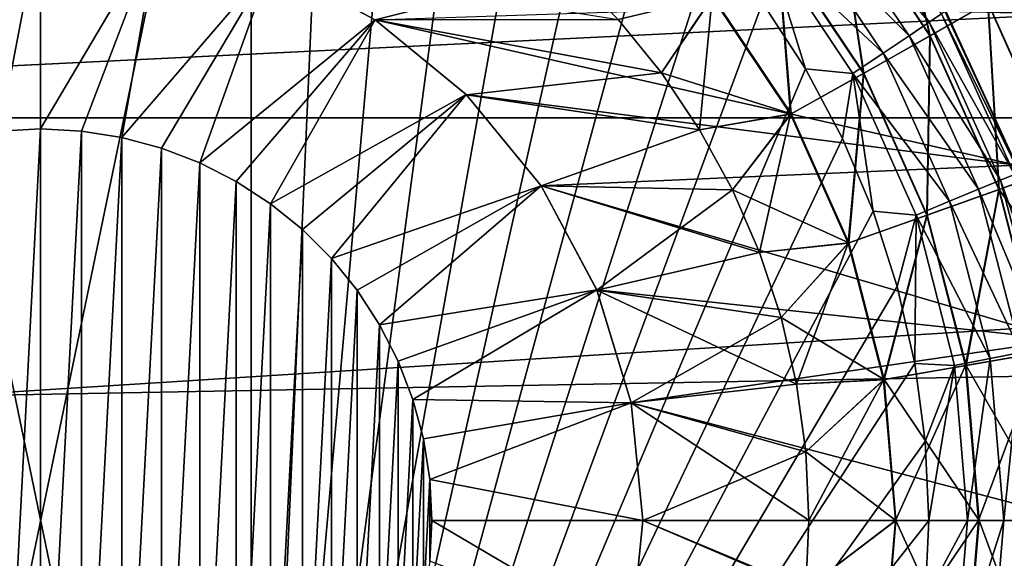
# Model space of a CAD drawing. Header units: millimetres. Extents: x -100 to 100, y -64 to 136.
# Tile 339 of 530: x 22.43 to 25.7, y 24.87 to 26.66. Entities that reach past the tile are written whole.
import ezdxf

# ---------------------------------------------------------------- set-up
doc = ezdxf.new("R2010")
doc.units = ezdxf.units.MM
doc.header["$LTSCALE"] = 159.143519
for name, color, linetype in [('120', 7, 'CONTINUOUS'), ('130', 7, 'CONTINUOUS'), ('218', 7, 'CONTINUOUS'), ('220', 7, 'CONTINUOUS'), ('325', 7, 'CONTINUOUS'), ('326', 7, 'CONTINUOUS'), ('327', 7, 'CONTINUOUS'), ('328', 7, 'CONTINUOUS'), ('329', 7, 'CONTINUOUS'), ('330', 7, 'CONTINUOUS'), ('331', 7, 'CONTINUOUS'), ('333', 7, 'CONTINUOUS'), ('334', 7, 'CONTINUOUS'), ('335', 7, 'CONTINUOUS'), ('397', 7, 'CONTINUOUS'), ('407', 7, 'CONTINUOUS'), ('412', 7, 'CONTINUOUS'), ('420', 7, 'CONTINUOUS'), ('421', 7, 'CONTINUOUS'), ('422', 7, 'CONTINUOUS'), ('425', 7, 'CONTINUOUS'), ('427', 7, 'CONTINUOUS'), ('437', 7, 'CONTINUOUS')]:
    doc.layers.add(name, color=color, linetype=linetype)

msp = doc.modelspace()

# ---------------------------------------------------------------- linework, layer by layer
at = {"layer": '120', "color": 7, "linetype": 'CONTINUOUS', "true_color": 0x8c979c}
for points in [[(23.6114, 26.6627, 2.6009), (24.2596, 26.8262, 2.5782), (23.2656, 26.8477, 2.6129), (23.6114, 26.6627, 2.6009)], [(24.4187, 26.6633, 2.5727), (24.2596, 26.8262, 2.5782), (23.6114, 26.6627, 2.6009), (24.4187, 26.6633, 2.5727)], [(24.5624, 26.4864, 2.5677), (24.4187, 26.6633, 2.5727), (23.6114, 26.6627, 2.6009), (24.5624, 26.4864, 2.5677)], [(23.9145, 26.4139, 2.5903), (24.5624, 26.4864, 2.5677), (23.6114, 26.6627, 2.6009), (23.9145, 26.4139, 2.5903)], [(24.6893, 26.2975, 2.5632), (24.5624, 26.4864, 2.5677), (23.9145, 26.4139, 2.5903), (24.6893, 26.2975, 2.5632)], [(24.1631, 26.1108, 2.5816), (24.6893, 26.2975, 2.5632), (23.9145, 26.4139, 2.5903), (24.1631, 26.1108, 2.5816)], [(24.7983, 26.0981, 2.5594), (24.6893, 26.2975, 2.5632), (24.1631, 26.1108, 2.5816), (24.7983, 26.0981, 2.5594)], [(24.3479, 25.7651, 2.5752), (24.7983, 26.0981, 2.5594), (24.1631, 26.1108, 2.5816), (24.3479, 25.7651, 2.5752)], [(24.8886, 25.8899, 2.5563), (24.7983, 26.0981, 2.5594), (24.3479, 25.7651, 2.5752), (24.8886, 25.8899, 2.5563)], [(24.9597, 25.6742, 2.5538), (24.8886, 25.8899, 2.5563), (24.3479, 25.7651, 2.5752), (24.9597, 25.6742, 2.5538)], [(24.4616, 25.39, 2.5712), (24.9597, 25.6742, 2.5538), (24.3479, 25.7651, 2.5752), (24.4616, 25.39, 2.5712)], [(25.011, 25.4527, 2.552), (24.9597, 25.6742, 2.5538), (24.4616, 25.39, 2.5712), (25.011, 25.4527, 2.552)], [(25.0419, 25.2274, 2.5509), (25.011, 25.4527, 2.552), (24.4616, 25.39, 2.5712), (25.0419, 25.2274, 2.5509)], [(24.5, 25, 2.5698), (25.0419, 25.2274, 2.5509), (24.4616, 25.39, 2.5712), (24.5, 25, 2.5698)], [(25.0523, 25, 2.5506), (25.0419, 25.2274, 2.5509), (24.5, 25, 2.5698), (25.0523, 25, 2.5506)], [(24.4616, 24.61, 2.5712), (25.0419, 24.7727, 2.5509), (24.5, 25, 2.5698), (24.4616, 24.61, 2.5712)], [(25.0419, 24.7727, 2.5509), (25.0523, 25, 2.5506), (24.5, 25, 2.5698), (25.0419, 24.7727, 2.5509)]]:
    msp.add_3dface(points, dxfattribs=at)
at = {"layer": '130', "color": 7, "linetype": 'CONTINUOUS', "true_color": 0x8c979c}
for points in [[(23.2656, 26.8477, -2.6129), (24.4186, 26.6634, -2.5727), (23.6114, 26.6627, -2.6009), (23.2656, 26.8477, -2.6129)], [(24.4186, 26.6634, -2.5727), (24.5624, 26.4865, -2.5677), (23.6114, 26.6627, -2.6009), (24.4186, 26.6634, -2.5727)], [(23.6114, 26.6627, -2.6009), (24.5624, 26.4865, -2.5677), (23.9145, 26.4139, -2.5903), (23.6114, 26.6627, -2.6009)], [(24.5624, 26.4865, -2.5677), (24.6893, 26.2976, -2.5632), (23.9145, 26.4139, -2.5903), (24.5624, 26.4865, -2.5677)], [(23.9145, 26.4139, -2.5903), (24.6893, 26.2976, -2.5632), (24.1631, 26.1108, -2.5816), (23.9145, 26.4139, -2.5903)], [(24.6893, 26.2976, -2.5632), (24.7982, 26.0982, -2.5594), (24.1631, 26.1108, -2.5816), (24.6893, 26.2976, -2.5632)], [(24.7982, 26.0982, -2.5594), (24.8886, 25.8899, -2.5563), (24.1631, 26.1108, -2.5816), (24.7982, 26.0982, -2.5594)], [(24.1631, 26.1108, -2.5816), (24.8886, 25.8899, -2.5563), (24.3479, 25.7651, -2.5752), (24.1631, 26.1108, -2.5816)], [(24.8886, 25.8899, -2.5563), (24.9597, 25.6743, -2.5538), (24.3479, 25.7651, -2.5752), (24.8886, 25.8899, -2.5563)], [(24.9597, 25.6743, -2.5538), (25.0109, 25.4528, -2.552), (24.3479, 25.7651, -2.5752), (24.9597, 25.6743, -2.5538)], [(24.3479, 25.7651, -2.5752), (25.0109, 25.4528, -2.552), (24.4616, 25.39, -2.5712), (24.3479, 25.7651, -2.5752)], [(25.0109, 25.4528, -2.552), (25.0419, 25.2274, -2.5509), (24.4616, 25.39, -2.5712), (25.0109, 25.4528, -2.552)], [(25.0419, 25.2274, -2.5509), (25.0523, 25.0001, -2.5506), (24.4616, 25.39, -2.5712), (25.0419, 25.2274, -2.5509)], [(24.4616, 25.39, -2.5712), (25.0523, 25.0001, -2.5506), (24.5, 25, -2.5698), (24.4616, 25.39, -2.5712)], [(24.5, 25, -2.5698), (25.0419, 24.7727, -2.5509), (24.4616, 24.61, -2.5712), (24.5, 25, -2.5698)], [(25.0523, 25.0001, -2.5506), (25.0419, 24.7727, -2.5509), (24.5, 25, -2.5698), (25.0523, 25.0001, -2.5506)]]:
    msp.add_3dface(points, dxfattribs=at)
at = {"layer": '218', "color": 7, "linetype": 'CONTINUOUS', "true_color": 0x8c979c}
for points in [[(25.4542, 26.6092, 2.2884), (25.3144, 27.2155, 2.1095), (25.1436, 27.0741, 2.2993), (25.4542, 26.6092, 2.2884)], [(25.6462, 26.7189, 2.0979), (25.3144, 27.2155, 2.1095), (25.4542, 26.6092, 2.2884), (25.6462, 26.7189, 2.0979)], [(25.2332, 26.4843, 2.4325), (25.1436, 27.0741, 2.2993), (24.9467, 26.9131, 2.4425), (25.2332, 26.4843, 2.4325)], [(25.4542, 26.6092, 2.2884), (25.1436, 27.0741, 2.2993), (25.2332, 26.4843, 2.4325), (25.4542, 26.6092, 2.2884)], [(24.9915, 26.349, 2.5247), (24.9467, 26.9131, 2.4425), (24.7311, 26.7388, 2.5338), (24.9915, 26.349, 2.5247)], [(25.2332, 26.4843, 2.4325), (24.9467, 26.9131, 2.4425), (24.9915, 26.349, 2.5247), (25.2332, 26.4843, 2.4325)], [(25.8901, 26.1737, 2.0894), (25.8019, 26.8094, 1.8683), (25.6462, 26.7189, 2.0979), (25.8901, 26.1737, 2.0894)], [(24.4187, 26.6633, 2.5727), (24.5624, 26.4864, 2.5677), (24.7311, 26.7388, 2.5338), (24.4187, 26.6633, 2.5727)], [(24.5624, 26.4864, 2.5677), (24.6893, 26.2975, 2.5632), (24.7311, 26.7388, 2.5338), (24.5624, 26.4864, 2.5677)], [(24.6893, 26.2975, 2.5632), (24.9915, 26.349, 2.5247), (24.7311, 26.7388, 2.5338), (24.6893, 26.2975, 2.5632)], [(25.6825, 26.0987, 2.2805), (25.6462, 26.7189, 2.0979), (25.4542, 26.6092, 2.2884), (25.6825, 26.0987, 2.2805)], [(25.8901, 26.1737, 2.0894), (25.6462, 26.7189, 2.0979), (25.6825, 26.0987, 2.2805), (25.8901, 26.1737, 2.0894)], [(25.4438, 26.0135, 2.4251), (25.4542, 26.6092, 2.2884), (25.2332, 26.4843, 2.4325), (25.4438, 26.0135, 2.4251)], [(25.6825, 26.0987, 2.2805), (25.4542, 26.6092, 2.2884), (25.4438, 26.0135, 2.4251), (25.6825, 26.0987, 2.2805)], [(25.183, 25.9211, 2.518), (25.2332, 26.4843, 2.4325), (24.9915, 26.349, 2.5247), (25.183, 25.9211, 2.518)], [(25.4438, 26.0135, 2.4251), (25.2332, 26.4843, 2.4325), (25.183, 25.9211, 2.518), (25.4438, 26.0135, 2.4251)], [(24.6893, 26.2975, 2.5632), (24.7983, 26.0981, 2.5594), (24.9915, 26.349, 2.5247), (24.6893, 26.2975, 2.5632)], [(24.7983, 26.0981, 2.5594), (24.8886, 25.8899, 2.5563), (24.9915, 26.349, 2.5247), (24.7983, 26.0981, 2.5594)], [(24.8886, 25.8899, 2.5563), (25.183, 25.9211, 2.518), (24.9915, 26.349, 2.5247), (24.8886, 25.8899, 2.5563)], [(25.8222, 25.5573, 2.2756), (25.8901, 26.1737, 2.0894), (25.6825, 26.0987, 2.2805), (25.8222, 25.5573, 2.2756)], [(25.5726, 25.514, 2.4206), (25.6825, 26.0987, 2.2805), (25.4438, 26.0135, 2.4251), (25.5726, 25.514, 2.4206)], [(25.8222, 25.5573, 2.2756), (25.6825, 26.0987, 2.2805), (25.5726, 25.514, 2.4206), (25.8222, 25.5573, 2.2756)], [(25.3001, 25.4672, 2.5139), (25.4438, 26.0135, 2.4251), (25.183, 25.9211, 2.518), (25.3001, 25.4672, 2.5139)], [(25.5726, 25.514, 2.4206), (25.4438, 26.0135, 2.4251), (25.3001, 25.4672, 2.5139), (25.5726, 25.514, 2.4206)], [(24.8886, 25.8899, 2.5563), (24.9597, 25.6742, 2.5538), (25.183, 25.9211, 2.518), (24.8886, 25.8899, 2.5563)], [(24.9597, 25.6742, 2.5538), (25.011, 25.4527, 2.552), (25.183, 25.9211, 2.518), (24.9597, 25.6742, 2.5538)], [(25.011, 25.4527, 2.552), (25.3001, 25.4672, 2.5139), (25.183, 25.9211, 2.518), (25.011, 25.4527, 2.552)], [(25.616, 25, 2.4191), (25.8222, 25.5573, 2.2756), (25.5726, 25.514, 2.4206), (25.616, 25, 2.4191)], [(25.8692, 25, 2.2739), (25.8222, 25.5573, 2.2756), (25.616, 25, 2.4191), (25.8692, 25, 2.2739)], [(25.3395, 25, 2.5125), (25.5726, 25.514, 2.4206), (25.3001, 25.4672, 2.5139), (25.3395, 25, 2.5125)], [(25.616, 25, 2.4191), (25.5726, 25.514, 2.4206), (25.3395, 25, 2.5125), (25.616, 25, 2.4191)], [(25.011, 25.4527, 2.552), (25.0419, 25.2274, 2.5509), (25.3001, 25.4672, 2.5139), (25.011, 25.4527, 2.552)], [(25.0419, 25.2274, 2.5509), (25.0523, 25, 2.5506), (25.3001, 25.4672, 2.5139), (25.0419, 25.2274, 2.5509)], [(25.0523, 25, 2.5506), (25.3395, 25, 2.5125), (25.3001, 25.4672, 2.5139), (25.0523, 25, 2.5506)], [(25.0523, 25, 2.5506), (25.0419, 24.7727, 2.5509), (25.3395, 25, 2.5125), (25.0523, 25, 2.5506)], [(25.0419, 24.7727, 2.5509), (25.3001, 24.5328, 2.5139), (25.3395, 25, 2.5125), (25.0419, 24.7727, 2.5509)], [(25.5726, 24.486, 2.4206), (25.616, 25, 2.4191), (25.3001, 24.5328, 2.5139), (25.5726, 24.486, 2.4206)], [(25.3001, 24.5328, 2.5139), (25.616, 25, 2.4191), (25.3395, 25, 2.5125), (25.3001, 24.5328, 2.5139)], [(25.8222, 24.4428, 2.2756), (25.8692, 25, 2.2739), (25.5726, 24.486, 2.4206), (25.8222, 24.4428, 2.2756)], [(25.5726, 24.486, 2.4206), (25.8692, 25, 2.2739), (25.616, 25, 2.4191), (25.5726, 24.486, 2.4206)]]:
    msp.add_3dface(points, dxfattribs=at)
at = {"layer": '220', "color": 7, "linetype": 'CONTINUOUS', "true_color": 0x8c979c}
for points in [[(25.4554, 26.6099, -2.2874), (25.1447, 27.075, -2.2983), (25.3153, 27.2163, -2.1083), (25.4554, 26.6099, -2.2874)], [(25.6472, 26.7195, -2.0967), (25.4554, 26.6099, -2.2874), (25.3153, 27.2163, -2.1083), (25.6472, 26.7195, -2.0967)], [(25.2346, 26.4851, -2.4318), (24.9479, 26.9141, -2.4418), (25.1447, 27.075, -2.2983), (25.2346, 26.4851, -2.4318)], [(25.4554, 26.6099, -2.2874), (25.2346, 26.4851, -2.4318), (25.1447, 27.075, -2.2983), (25.4554, 26.6099, -2.2874)], [(24.993, 26.3498, -2.5243), (24.7325, 26.7398, -2.5334), (24.9479, 26.9141, -2.4418), (24.993, 26.3498, -2.5243)], [(25.2346, 26.4851, -2.4318), (24.993, 26.3498, -2.5243), (24.9479, 26.9141, -2.4418), (25.2346, 26.4851, -2.4318)], [(25.8912, 26.1741, -2.0882), (25.6472, 26.7195, -2.0967), (25.8027, 26.8098, -1.8668), (25.8912, 26.1741, -2.0882)], [(24.5624, 26.4865, -2.5677), (24.4186, 26.6634, -2.5727), (24.7325, 26.7398, -2.5334), (24.5624, 26.4865, -2.5677)], [(24.993, 26.3498, -2.5243), (24.5624, 26.4865, -2.5677), (24.7325, 26.7398, -2.5334), (24.993, 26.3498, -2.5243)], [(25.6839, 26.0992, -2.2795), (25.4554, 26.6099, -2.2874), (25.6472, 26.7195, -2.0967), (25.6839, 26.0992, -2.2795)], [(25.8912, 26.1741, -2.0882), (25.6839, 26.0992, -2.2795), (25.6472, 26.7195, -2.0967), (25.8912, 26.1741, -2.0882)], [(25.4453, 26.014, -2.4244), (25.2346, 26.4851, -2.4318), (25.4554, 26.6099, -2.2874), (25.4453, 26.014, -2.4244)], [(25.6839, 26.0992, -2.2795), (25.4453, 26.014, -2.4244), (25.4554, 26.6099, -2.2874), (25.6839, 26.0992, -2.2795)], [(24.6893, 26.2976, -2.5632), (24.5624, 26.4865, -2.5677), (24.993, 26.3498, -2.5243), (24.6893, 26.2976, -2.5632)], [(25.1846, 25.9217, -2.5176), (24.993, 26.3498, -2.5243), (25.2346, 26.4851, -2.4318), (25.1846, 25.9217, -2.5176)], [(25.4453, 26.014, -2.4244), (25.1846, 25.9217, -2.5176), (25.2346, 26.4851, -2.4318), (25.4453, 26.014, -2.4244)], [(24.7982, 26.0982, -2.5594), (24.6893, 26.2976, -2.5632), (24.993, 26.3498, -2.5243), (24.7982, 26.0982, -2.5594)], [(25.1846, 25.9217, -2.5176), (24.7982, 26.0982, -2.5594), (24.993, 26.3498, -2.5243), (25.1846, 25.9217, -2.5176)], [(26.0405, 25.5955, -2.083), (25.6839, 26.0992, -2.2795), (25.8912, 26.1741, -2.0882), (26.0405, 25.5955, -2.083)], [(25.5742, 25.5143, -2.4199), (25.4453, 26.014, -2.4244), (25.6839, 26.0992, -2.2795), (25.5742, 25.5143, -2.4199)], [(25.8236, 25.5575, -2.2746), (25.5742, 25.5143, -2.4199), (25.6839, 26.0992, -2.2795), (25.8236, 25.5575, -2.2746)], [(25.8236, 25.5575, -2.2746), (25.6839, 26.0992, -2.2795), (26.0405, 25.5955, -2.083), (25.8236, 25.5575, -2.2746)], [(24.8886, 25.8899, -2.5563), (24.7982, 26.0982, -2.5594), (25.1846, 25.9217, -2.5176), (24.8886, 25.8899, -2.5563)], [(25.3017, 25.4674, -2.5135), (25.1846, 25.9217, -2.5176), (25.4453, 26.014, -2.4244), (25.3017, 25.4674, -2.5135)], [(25.5742, 25.5143, -2.4199), (25.3017, 25.4674, -2.5135), (25.4453, 26.014, -2.4244), (25.5742, 25.5143, -2.4199)], [(24.9597, 25.6743, -2.5538), (24.8886, 25.8899, -2.5563), (25.1846, 25.9217, -2.5176), (24.9597, 25.6743, -2.5538)], [(25.3017, 25.4674, -2.5135), (24.9597, 25.6743, -2.5538), (25.1846, 25.9217, -2.5176), (25.3017, 25.4674, -2.5135)], [(25.0109, 25.4528, -2.552), (24.9597, 25.6743, -2.5538), (25.3017, 25.4674, -2.5135), (25.0109, 25.4528, -2.552)], [(25.8706, 25, -2.2729), (25.5742, 25.5143, -2.4199), (25.8236, 25.5575, -2.2746), (25.8706, 25, -2.2729)], [(25.6176, 25, -2.4184), (25.3017, 25.4674, -2.5135), (25.5742, 25.5143, -2.4199), (25.6176, 25, -2.4184)], [(25.6176, 25, -2.4184), (25.5742, 25.5143, -2.4199), (25.8706, 25, -2.2729), (25.6176, 25, -2.4184)], [(25.0419, 25.2274, -2.5509), (25.0109, 25.4528, -2.552), (25.3017, 25.4674, -2.5135), (25.0419, 25.2274, -2.5509)], [(25.3412, 25, -2.5121), (25.0419, 25.2274, -2.5509), (25.3017, 25.4674, -2.5135), (25.3412, 25, -2.5121)], [(25.3412, 25, -2.5121), (25.3017, 25.4674, -2.5135), (25.6176, 25, -2.4184), (25.3412, 25, -2.5121)], [(25.0523, 25.0001, -2.5506), (25.0419, 25.2274, -2.5509), (25.3412, 25, -2.5121), (25.0523, 25.0001, -2.5506)], [(25.0419, 24.7727, -2.5509), (25.0523, 25.0001, -2.5506), (25.3412, 25, -2.5121), (25.0419, 24.7727, -2.5509)], [(25.3017, 24.5325, -2.5135), (25.0419, 24.7727, -2.5509), (25.3412, 25, -2.5121), (25.3017, 24.5325, -2.5135)], [(25.3017, 24.5325, -2.5135), (25.3412, 25, -2.5121), (25.5742, 24.4857, -2.4199), (25.3017, 24.5325, -2.5135)], [(25.5742, 24.4857, -2.4199), (25.3412, 25, -2.5121), (25.6176, 25, -2.4184), (25.5742, 24.4857, -2.4199)], [(25.5742, 24.4857, -2.4199), (25.6176, 25, -2.4184), (25.8236, 24.4425, -2.2746), (25.5742, 24.4857, -2.4199)], [(25.8236, 24.4425, -2.2746), (25.6176, 25, -2.4184), (25.8706, 25, -2.2729), (25.8236, 24.4425, -2.2746)]]:
    msp.add_3dface(points, dxfattribs=at)
at = {"layer": '325', "linetype": 'CONTINUOUS'}
for points in [[(22.5, 23.7, -15), (22.3641, 23.7071, -15), (22.5, 26.3, -15), (22.5, 23.7, -15)], [(22.5, 26.3, -15), (22.3641, 23.7071, -15), (22.3641, 26.2929, -15), (22.5, 26.3, -15)], [(22.6359, 26.2929, -15), (22.5, 23.7, -15), (22.5, 26.3, -15), (22.6359, 26.2929, -15)], [(22.6359, 23.7071, -15), (22.5, 23.7, -15), (22.6359, 26.2929, -15), (22.6359, 23.7071, -15)], [(22.7703, 26.2716, -15), (22.6359, 23.7071, -15), (22.6359, 26.2929, -15), (22.7703, 26.2716, -15)], [(22.7703, 23.7284, -15), (22.6359, 23.7071, -15), (22.7703, 26.2716, -15), (22.7703, 23.7284, -15)], [(22.9017, 26.2363, -15), (22.7703, 23.7284, -15), (22.7703, 26.2716, -15), (22.9017, 26.2363, -15)], [(22.9017, 23.7637, -15), (22.7703, 23.7284, -15), (22.9017, 26.2363, -15), (22.9017, 23.7637, -15)], [(23.0288, 26.1876, -15), (22.9017, 23.7637, -15), (22.9017, 26.2363, -15), (23.0288, 26.1876, -15)], [(23.0288, 23.8124, -15), (22.9017, 23.7637, -15), (23.0288, 26.1876, -15), (23.0288, 23.8124, -15)], [(23.1499, 26.1258, -15), (23.0288, 23.8124, -15), (23.0288, 26.1876, -15), (23.1499, 26.1258, -15)], [(23.1499, 23.8742, -15), (23.0288, 23.8124, -15), (23.1499, 26.1258, -15), (23.1499, 23.8742, -15)], [(23.2641, 26.0517, -15), (23.1499, 23.8742, -15), (23.1499, 26.1258, -15), (23.2641, 26.0517, -15)], [(23.2641, 23.9483, -15), (23.1499, 23.8742, -15), (23.2641, 26.0517, -15), (23.2641, 23.9483, -15)], [(23.3698, 25.9661, -15), (23.2641, 23.9483, -15), (23.2641, 26.0517, -15), (23.3698, 25.9661, -15)], [(23.3698, 24.0339, -15), (23.2641, 23.9483, -15), (23.3698, 25.9661, -15), (23.3698, 24.0339, -15)], [(23.4661, 25.8698, -15), (23.3698, 24.0339, -15), (23.3698, 25.9661, -15), (23.4661, 25.8698, -15)], [(23.4661, 24.1302, -15), (23.3698, 24.0339, -15), (23.4661, 25.8698, -15), (23.4661, 24.1302, -15)], [(23.5517, 25.7641, -15), (23.4661, 24.1302, -15), (23.4661, 25.8698, -15), (23.5517, 25.7641, -15)], [(23.5517, 24.2359, -15), (23.4661, 24.1302, -15), (23.5517, 25.7641, -15), (23.5517, 24.2359, -15)], [(23.6258, 25.6499, -15), (23.5517, 24.2359, -15), (23.5517, 25.7641, -15), (23.6258, 25.6499, -15)], [(23.6258, 24.3501, -15), (23.5517, 24.2359, -15), (23.6258, 25.6499, -15), (23.6258, 24.3501, -15)], [(23.6876, 25.5288, -15), (23.6258, 24.3501, -15), (23.6258, 25.6499, -15), (23.6876, 25.5288, -15)], [(23.6876, 24.4712, -15), (23.6258, 24.3501, -15), (23.6876, 25.5288, -15), (23.6876, 24.4712, -15)], [(23.7363, 25.4017, -15), (23.6876, 24.4712, -15), (23.6876, 25.5288, -15), (23.7363, 25.4017, -15)], [(23.7363, 24.5983, -15), (23.6876, 24.4712, -15), (23.7363, 25.4017, -15), (23.7363, 24.5983, -15)], [(23.7716, 25.2703, -15), (23.7363, 24.5983, -15), (23.7363, 25.4017, -15), (23.7716, 25.2703, -15)], [(23.7716, 24.7297, -15), (23.7363, 24.5983, -15), (23.7716, 25.2703, -15), (23.7716, 24.7297, -15)], [(23.7929, 25.1359, -15), (23.7716, 24.7297, -15), (23.7716, 25.2703, -15), (23.7929, 25.1359, -15)], [(23.7929, 24.8641, -15), (23.7716, 24.7297, -15), (23.7929, 25.1359, -15), (23.7929, 24.8641, -15)], [(23.8, 25, -15), (23.7929, 24.8641, -15), (23.7929, 25.1359, -15), (23.8, 25, -15)]]:
    msp.add_3dface(points, dxfattribs=at)
at = {"layer": '326', "linetype": 'CONTINUOUS'}
for points in [[(23.6114, 26.6627, 2.6009), (23.2656, 26.8477, 2.6129), (23.611, 26.663, 35), (23.6114, 26.6627, 2.6009)], [(23.9142, 26.4142, 35), (23.6114, 26.6627, 2.6009), (23.611, 26.663, 35), (23.9142, 26.4142, 35)], [(23.9145, 26.4139, 2.5903), (23.6114, 26.6627, 2.6009), (23.9142, 26.4142, 35), (23.9145, 26.4139, 2.5903)], [(24.163, 26.111, 35), (23.9145, 26.4139, 2.5903), (23.9142, 26.4142, 35), (24.163, 26.111, 35)], [(24.1631, 26.1108, 2.5816), (23.9145, 26.4139, 2.5903), (24.163, 26.111, 35), (24.1631, 26.1108, 2.5816)], [(24.3478, 25.7654, 35), (24.1631, 26.1108, 2.5816), (24.163, 26.111, 35), (24.3478, 25.7654, 35)], [(24.3479, 25.7651, 2.5752), (24.1631, 26.1108, 2.5816), (24.3478, 25.7654, 35), (24.3479, 25.7651, 2.5752)], [(24.4615, 25.3903, 35), (24.3479, 25.7651, 2.5752), (24.3478, 25.7654, 35), (24.4615, 25.3903, 35)], [(24.4616, 25.39, 2.5712), (24.3479, 25.7651, 2.5752), (24.4615, 25.3903, 35), (24.4616, 25.39, 2.5712)], [(24.5, 25, 35), (24.4616, 25.39, 2.5712), (24.4615, 25.3903, 35), (24.5, 25, 35)], [(24.5, 25, 2.5698), (24.4616, 25.39, 2.5712), (24.5, 25, 35), (24.5, 25, 2.5698)]]:
    msp.add_3dface(points, dxfattribs=at)
at = {"layer": '327', "linetype": 'CONTINUOUS'}
for points in [[(24.4616, 24.61, 2.5712), (24.5, 25, 2.5698), (24.4615, 24.6097, 35), (24.4616, 24.61, 2.5712)], [(24.5, 25, 2.5698), (24.5, 25, 35), (24.4615, 24.6097, 35), (24.5, 25, 2.5698)]]:
    msp.add_3dface(points, dxfattribs=at)
at = {"layer": '328', "linetype": 'CONTINUOUS'}
for points in [[(22.5, 27, -14.5958), (22.3641, 26.2929, -15), (22.1098, 26.9616, -14.5958), (22.5, 27, -14.5958)], [(22.5, 26.3, -15), (22.3641, 26.2929, -15), (22.5, 27, -14.5958), (22.5, 26.3, -15)], [(22.8902, 26.9616, -14.5958), (22.5, 26.3, -15), (22.5, 27, -14.5958), (22.8902, 26.9616, -14.5958)], [(22.6359, 26.2929, -15), (22.5, 26.3, -15), (22.8902, 26.9616, -14.5958), (22.6359, 26.2929, -15)], [(22.7703, 26.2716, -15), (22.6359, 26.2929, -15), (22.8902, 26.9616, -14.5958), (22.7703, 26.2716, -15)], [(23.2654, 26.8477, -14.5958), (22.7703, 26.2716, -15), (22.8902, 26.9616, -14.5958), (23.2654, 26.8477, -14.5958)], [(22.9017, 26.2363, -15), (22.7703, 26.2716, -15), (23.2654, 26.8477, -14.5958), (22.9017, 26.2363, -15)], [(23.0288, 26.1876, -15), (22.9017, 26.2363, -15), (23.2654, 26.8477, -14.5958), (23.0288, 26.1876, -15)], [(23.6112, 26.6629, -14.5958), (23.0288, 26.1876, -15), (23.2654, 26.8477, -14.5958), (23.6112, 26.6629, -14.5958)], [(23.1499, 26.1258, -15), (23.0288, 26.1876, -15), (23.6112, 26.6629, -14.5958), (23.1499, 26.1258, -15)], [(23.2641, 26.0517, -15), (23.1499, 26.1258, -15), (23.6112, 26.6629, -14.5958), (23.2641, 26.0517, -15)], [(23.9142, 26.4142, -14.5958), (23.2641, 26.0517, -15), (23.6112, 26.6629, -14.5958), (23.9142, 26.4142, -14.5958)], [(23.3698, 25.9661, -15), (23.2641, 26.0517, -15), (23.9142, 26.4142, -14.5958), (23.3698, 25.9661, -15)], [(23.4661, 25.8698, -15), (23.3698, 25.9661, -15), (23.9142, 26.4142, -14.5958), (23.4661, 25.8698, -15)], [(24.1629, 26.1112, -14.5958), (23.4661, 25.8698, -15), (23.9142, 26.4142, -14.5958), (24.1629, 26.1112, -14.5958)], [(23.5517, 25.7641, -15), (23.4661, 25.8698, -15), (24.1629, 26.1112, -14.5958), (23.5517, 25.7641, -15)], [(23.6258, 25.6499, -15), (23.5517, 25.7641, -15), (24.1629, 26.1112, -14.5958), (23.6258, 25.6499, -15)], [(24.3477, 25.7654, -14.5958), (23.6258, 25.6499, -15), (24.1629, 26.1112, -14.5958), (24.3477, 25.7654, -14.5958)], [(23.6876, 25.5288, -15), (23.6258, 25.6499, -15), (24.3477, 25.7654, -14.5958), (23.6876, 25.5288, -15)], [(23.7363, 25.4017, -15), (23.6876, 25.5288, -15), (24.3477, 25.7654, -14.5958), (23.7363, 25.4017, -15)], [(24.4616, 25.3902, -14.5958), (23.7363, 25.4017, -15), (24.3477, 25.7654, -14.5958), (24.4616, 25.3902, -14.5958)], [(23.7716, 25.2703, -15), (23.7363, 25.4017, -15), (24.4616, 25.3902, -14.5958), (23.7716, 25.2703, -15)], [(23.7929, 25.1359, -15), (23.7716, 25.2703, -15), (24.4616, 25.3902, -14.5958), (23.7929, 25.1359, -15)], [(24.5, 25, -14.5959), (23.7929, 25.1359, -15), (24.4616, 25.3902, -14.5958), (24.5, 25, -14.5959)], [(23.8, 25, -15), (23.7929, 25.1359, -15), (24.5, 25, -14.5959), (23.8, 25, -15)]]:
    msp.add_3dface(points, dxfattribs=at)
at = {"layer": '329', "linetype": 'CONTINUOUS'}
for points in [[(23.7929, 24.8641, -15), (23.8, 25, -15), (24.4616, 24.6098, -14.5958), (23.7929, 24.8641, -15)], [(23.8, 25, -15), (24.5, 25, -14.5959), (24.4616, 24.6098, -14.5958), (23.8, 25, -15)]]:
    msp.add_3dface(points, dxfattribs=at)
at = {"layer": '330', "linetype": 'CONTINUOUS'}
for points in [[(25.7419, 26.18, 35), (23.611, 26.663, 35), (25.4878, 26.7249, 35), (25.7419, 26.18, 35)], [(23.9142, 26.4142, 35), (23.611, 26.663, 35), (25.7419, 26.18, 35), (23.9142, 26.4142, 35)], [(24.163, 26.111, 35), (23.9142, 26.4142, 35), (25.7419, 26.18, 35), (24.163, 26.111, 35)], [(25.8976, 25.5992, 35), (24.163, 26.111, 35), (25.7419, 26.18, 35), (25.8976, 25.5992, 35)], [(24.3478, 25.7654, 35), (24.163, 26.111, 35), (25.8976, 25.5992, 35), (24.3478, 25.7654, 35)], [(24.4615, 25.3903, 35), (24.3478, 25.7654, 35), (25.8976, 25.5992, 35), (24.4615, 25.3903, 35)], [(25.95, 25, 35), (24.4615, 25.3903, 35), (25.8976, 25.5992, 35), (25.95, 25, 35)], [(24.5, 25, 35), (24.4615, 25.3903, 35), (25.95, 25, 35), (24.5, 25, 35)], [(24.4615, 24.6097, 35), (24.5, 25, 35), (25.8976, 24.4008, 35), (24.4615, 24.6097, 35)], [(25.8976, 24.4008, 35), (24.5, 25, 35), (25.95, 25, 35), (25.8976, 24.4008, 35)]]:
    msp.add_3dface(points, dxfattribs=at)
at = {"layer": '331', "linetype": 'CONTINUOUS'}
for points in [[(25.7419, 26.18, 35), (25.4878, 26.7249, 35), (25.5069, 26.6915, 36.7), (25.7419, 26.18, 35)], [(25.7506, 26.1558, 36.7), (25.7419, 26.18, 35), (25.5069, 26.6915, 36.7), (25.7506, 26.1558, 36.7)]]:
    msp.add_3dface(points, dxfattribs=at)
at = {"layer": '333', "linetype": 'CONTINUOUS'}
for points in [[(25.7506, 26.1558, 36.7427), (25.5069, 26.6915, 36.7427), (25.7506, 26.1558, 36.8), (25.7506, 26.1558, 36.7427)], [(25.7506, 26.1558, 36.8), (25.5069, 26.6915, 36.7427), (25.5069, 26.6915, 36.8), (25.7506, 26.1558, 36.8)]]:
    msp.add_3dface(points, dxfattribs=at)
at = {"layer": '334', "linetype": 'CONTINUOUS'}
for points in [[(23.2, 28.3782, 36.7427), (23.2, 21.6218, 36.7427), (23.2, 28.3782, 36.8), (23.2, 28.3782, 36.7427)], [(23.2, 28.3782, 36.8), (23.2, 21.6218, 36.7427), (23.2, 28.3612, 36.9279), (23.2, 28.3782, 36.8)], [(23.2, 28.3612, 36.9279), (23.2, 21.6218, 36.7427), (23.2, 28.3112, 37.0476), (23.2, 28.3612, 36.9279)], [(23.2, 28.3112, 37.0476), (23.2, 21.6218, 36.7427), (23.2, 28.31, 37.0497), (23.2, 28.3112, 37.0476)], [(23.2, 28.31, 37.0497), (23.2, 21.6218, 36.7427), (23.2, 28.231, 37.1512), (23.2, 28.31, 37.0497)], [(23.2, 28.231, 37.1512), (23.2, 21.6218, 36.7427), (23.2, 28.2287, 37.1534), (23.2, 28.231, 37.1512)], [(23.2, 28.2287, 37.1534), (23.2, 21.6218, 36.7427), (23.2, 28.1253, 37.2314), (23.2, 28.2287, 37.1534)], [(23.2, 28.1253, 37.2314), (23.2, 21.6218, 36.7427), (23.2, 28.1226, 37.2329), (23.2, 28.1253, 37.2314)], [(23.2, 28.1226, 37.2329), (23.2, 21.6218, 36.7427), (23.2, 28.0007, 37.2825), (23.2, 28.1226, 37.2329)], [(23.2, 28.0007, 37.2825), (23.2, 21.6218, 36.7427), (23.2, 27.9988, 37.283), (23.2, 28.0007, 37.2825)], [(23.2, 27.9988, 37.283), (23.2, 21.6218, 36.7427), (23.2, 27.8657, 37.3), (23.2, 27.9988, 37.283)], [(23.2, 27.8657, 37.3), (23.2, 21.6218, 36.7427), (23.2, 22.1343, 37.3), (23.2, 27.8657, 37.3)]]:
    msp.add_3dface(points, dxfattribs=at)
at = {"layer": '335', "linetype": 'CONTINUOUS'}
for points in [[(23.2, 28.3782, 35.9), (21.8, 28.3782, 35.9), (21.8, 21.6218, 35.9), (23.2, 28.3782, 35.9)], [(23.2, 21.6218, 35.9), (23.2, 28.3782, 35.9), (21.8, 21.6218, 35.9), (23.2, 21.6218, 35.9)]]:
    msp.add_3dface(points, dxfattribs=at)
at = {"layer": '397', "color": 7, "linetype": 'CONTINUOUS', "true_color": 0xaaaaaa}
for points in [[(6.918, 26.7189, 45.7), (9.5856, 25.882, 45.7), (98.8446, 30.2548, 45.7), (6.918, 26.7189, 45.7)], [(9.5856, 25.882, 45.7), (12.1549, 24.7794, 45.7), (98.8446, 30.2548, 45.7), (9.5856, 25.882, 45.7)], [(98.8446, 30.2548, 45.7), (12.1549, 24.7794, 45.7), (98.3782, 24.7212, 45.7), (98.8446, 30.2548, 45.7)]]:
    msp.add_3dface(points, dxfattribs=at)
at = {"layer": '407', "color": 7, "linetype": 'CONTINUOUS'}
for points in [[(96.887, 24.8837, 36.7), (23.2, 28.3782, 36.7), (97.3466, 30.333, 36.7), (96.887, 24.8837, 36.7)], [(21.8, 28.3782, 36.7), (23.2, 28.3782, 36.7), (23.2, 21.6218, 36.7), (21.8, 28.3782, 36.7)], [(21.8, 21.6218, 36.7), (21.8, 28.3782, 36.7), (23.2, 21.6218, 36.7), (21.8, 21.6218, 36.7)], [(23.7641, 28.2101, 36.7), (23.2, 28.3782, 36.7), (96.887, 24.8837, 36.7), (23.7641, 28.2101, 36.7)], [(24.2913, 27.9485, 36.7), (23.7641, 28.2101, 36.7), (96.887, 24.8837, 36.7), (24.2913, 27.9485, 36.7)], [(24.7664, 27.6011, 36.7), (24.2913, 27.9485, 36.7), (96.887, 24.8837, 36.7), (24.7664, 27.6011, 36.7)], [(25.1756, 27.178, 36.7), (24.7664, 27.6011, 36.7), (96.887, 24.8837, 36.7), (25.1756, 27.178, 36.7)], [(25.5069, 26.6915, 36.7), (25.1756, 27.178, 36.7), (96.887, 24.8837, 36.7), (25.5069, 26.6915, 36.7)], [(25.7506, 26.1558, 36.7), (25.5069, 26.6915, 36.7), (96.887, 24.8837, 36.7), (25.7506, 26.1558, 36.7)]]:
    msp.add_3dface(points, dxfattribs=at)
at = {"layer": '412', "linetype": 'CONTINUOUS'}
for points in [[(25.5069, 26.6915, 36.7427), (71.8798, 26.3369, 36.7427), (72.3448, 31.0583, 36.7427), (25.5069, 26.6915, 36.7427)], [(23.2, 21.6218, 36.7427), (23.2, 28.3782, 36.7427), (21.8, 21.6218, 36.7427), (23.2, 21.6218, 36.7427)], [(21.8, 21.6218, 36.7427), (23.2, 28.3782, 36.7427), (21.8, 28.3782, 36.7427), (21.8, 21.6218, 36.7427)], [(25.5069, 26.6915, 36.7427), (25.7506, 26.1558, 36.7427), (71.8798, 26.3369, 36.7427), (25.5069, 26.6915, 36.7427)], [(24.2913, 22.0515, 36.7427), (23.7641, 21.7899, 36.7427), (71.8798, 26.3369, 36.7427), (24.2913, 22.0515, 36.7427)], [(23.7641, 21.7899, 36.7427), (71.1069, 21.6559, 36.7427), (71.8798, 26.3369, 36.7427), (23.7641, 21.7899, 36.7427)], [(24.7664, 22.3989, 36.7427), (24.2913, 22.0515, 36.7427), (71.8798, 26.3369, 36.7427), (24.7664, 22.3989, 36.7427)], [(25.1756, 22.822, 36.7427), (24.7664, 22.3989, 36.7427), (71.8798, 26.3369, 36.7427), (25.1756, 22.822, 36.7427)], [(25.5069, 23.3085, 36.7427), (25.1756, 22.822, 36.7427), (71.8798, 26.3369, 36.7427), (25.5069, 23.3085, 36.7427)], [(25.7506, 23.8442, 36.7427), (25.5069, 23.3085, 36.7427), (71.8798, 26.3369, 36.7427), (25.7506, 23.8442, 36.7427)]]:
    msp.add_3dface(points, dxfattribs=at)
at = {"layer": '420', "linetype": 'CONTINUOUS'}
for points in [[(23.2656, 26.8477, -2.6129), (23.6112, 26.6629, -14.5958), (23.2654, 26.8477, -14.5958), (23.2656, 26.8477, -2.6129)], [(23.2656, 26.8477, -2.6129), (23.6114, 26.6627, -2.6009), (23.6112, 26.6629, -14.5958), (23.2656, 26.8477, -2.6129)], [(23.6114, 26.6627, -2.6009), (23.9142, 26.4142, -14.5958), (23.6112, 26.6629, -14.5958), (23.6114, 26.6627, -2.6009)], [(23.6114, 26.6627, -2.6009), (23.9145, 26.4139, -2.5903), (23.9142, 26.4142, -14.5958), (23.6114, 26.6627, -2.6009)], [(23.9145, 26.4139, -2.5903), (24.1629, 26.1112, -14.5958), (23.9142, 26.4142, -14.5958), (23.9145, 26.4139, -2.5903)], [(23.9145, 26.4139, -2.5903), (24.1631, 26.1108, -2.5816), (24.1629, 26.1112, -14.5958), (23.9145, 26.4139, -2.5903)], [(24.1631, 26.1108, -2.5816), (24.3477, 25.7654, -14.5958), (24.1629, 26.1112, -14.5958), (24.1631, 26.1108, -2.5816)], [(24.1631, 26.1108, -2.5816), (24.3479, 25.7651, -2.5752), (24.3477, 25.7654, -14.5958), (24.1631, 26.1108, -2.5816)], [(24.3479, 25.7651, -2.5752), (24.4616, 25.3902, -14.5958), (24.3477, 25.7654, -14.5958), (24.3479, 25.7651, -2.5752)], [(24.3479, 25.7651, -2.5752), (24.4616, 25.39, -2.5712), (24.4616, 25.3902, -14.5958), (24.3479, 25.7651, -2.5752)], [(24.4616, 25.39, -2.5712), (24.5, 25, -2.5698), (24.4616, 25.3902, -14.5958), (24.4616, 25.39, -2.5712)], [(24.5, 25, -2.5698), (24.5, 25, -14.5959), (24.4616, 25.3902, -14.5958), (24.5, 25, -2.5698)]]:
    msp.add_3dface(points, dxfattribs=at)
at = {"layer": '421', "linetype": 'CONTINUOUS'}
for points in [[(24.5, 25, -2.5698), (24.4616, 24.61, -2.5712), (24.5, 25, -14.5959), (24.5, 25, -2.5698)], [(24.5, 25, -14.5959), (24.4616, 24.61, -2.5712), (24.4616, 24.6098, -14.5958), (24.5, 25, -14.5959)]]:
    msp.add_3dface(points, dxfattribs=at)
at = {"layer": '422', "linetype": 'CONTINUOUS'}
for points in [[(23.2, 27.8657, 37.3), (23.2, 22.1343, 37.3), (23.4484, 27.7934, 37.3), (23.2, 27.8657, 37.3)], [(23.4484, 27.7934, 37.3), (23.2, 22.1343, 37.3), (23.6913, 27.6988, 37.3), (23.4484, 27.7934, 37.3)], [(23.6913, 27.6988, 37.3), (23.2, 22.1343, 37.3), (23.9259, 27.5825, 37.3), (23.6913, 27.6988, 37.3)], [(23.9259, 27.5825, 37.3), (23.2, 22.1343, 37.3), (24.1496, 27.4456, 37.3), (23.9259, 27.5825, 37.3)], [(24.1496, 27.4456, 37.3), (23.2, 22.1343, 37.3), (24.3603, 27.2895, 37.3), (24.1496, 27.4456, 37.3)], [(24.3603, 27.2895, 37.3), (23.2, 22.1343, 37.3), (24.556, 27.1155, 37.3), (24.3603, 27.2895, 37.3)], [(24.556, 27.1155, 37.3), (23.2, 22.1343, 37.3), (24.7355, 26.9248, 37.3), (24.556, 27.1155, 37.3)], [(24.7355, 26.9248, 37.3), (23.2, 22.1343, 37.3), (24.8975, 26.7189, 37.3), (24.7355, 26.9248, 37.3)], [(24.8975, 26.7189, 37.3), (23.2, 22.1343, 37.3), (25.0406, 26.4993, 37.3), (24.8975, 26.7189, 37.3)], [(25.0406, 26.4993, 37.3), (23.2, 22.1343, 37.3), (25.1636, 26.2679, 37.3), (25.0406, 26.4993, 37.3)], [(25.1636, 26.2679, 37.3), (23.2, 22.1343, 37.3), (25.2656, 26.0265, 37.3), (25.1636, 26.2679, 37.3)], [(25.2656, 26.0265, 37.3), (23.2, 22.1343, 37.3), (25.3458, 25.7771, 37.3), (25.2656, 26.0265, 37.3)], [(25.3458, 25.7771, 37.3), (23.2, 22.1343, 37.3), (25.4035, 25.5215, 37.3), (25.3458, 25.7771, 37.3)], [(25.4035, 25.5215, 37.3), (23.2, 22.1343, 37.3), (25.4384, 25.2618, 37.3), (25.4035, 25.5215, 37.3)], [(25.4384, 25.2618, 37.3), (23.2, 22.1343, 37.3), (25.45, 25, 37.3), (25.4384, 25.2618, 37.3)], [(25.45, 25, 37.3), (23.2, 22.1343, 37.3), (25.4384, 24.7382, 37.3), (25.45, 25, 37.3)]]:
    msp.add_3dface(points, dxfattribs=at)
at = {"layer": '425', "linetype": 'CONTINUOUS'}
for points in [[(23.2, 28.3782, 36.7), (23.2, 28.3782, 35.9), (23.2, 21.6218, 35.9), (23.2, 28.3782, 36.7)], [(23.2, 28.3782, 36.7), (23.2, 21.6218, 35.9), (23.2, 21.6218, 36.7), (23.2, 28.3782, 36.7)]]:
    msp.add_3dface(points, dxfattribs=at)
at = {"layer": '427', "linetype": 'CONTINUOUS'}
for points in [[(25.1282, 27.1305, 37.0497), (25.0717, 27.0739, 37.1534), (25.4512, 26.6542, 37.0497), (25.1282, 27.1305, 37.0497)], [(25.4928, 26.6821, 36.9289), (25.1282, 27.1305, 37.0497), (25.4512, 26.6542, 37.0497), (25.4928, 26.6821, 36.9289)], [(25.0717, 27.0739, 37.1534), (24.9981, 27.0001, 37.2329), (25.385, 26.6099, 37.1534), (25.0717, 27.0739, 37.1534)], [(25.0717, 27.0739, 37.1534), (25.385, 26.6099, 37.1534), (25.4512, 26.6542, 37.0497), (25.0717, 27.0739, 37.1534)], [(24.9981, 27.0001, 37.2329), (24.9123, 26.914, 37.283), (25.2986, 26.552, 37.2329), (24.9981, 27.0001, 37.2329)], [(24.9981, 27.0001, 37.2329), (25.2986, 26.552, 37.2329), (25.385, 26.6099, 37.1534), (24.9981, 27.0001, 37.2329)], [(24.8975, 26.7189, 37.3), (25.0406, 26.4993, 37.3), (24.9123, 26.914, 37.283), (24.8975, 26.7189, 37.3)], [(24.9123, 26.914, 37.283), (25.0406, 26.4993, 37.3), (25.1979, 26.4846, 37.283), (24.9123, 26.914, 37.283)], [(24.9123, 26.914, 37.283), (25.1979, 26.4846, 37.283), (25.2986, 26.552, 37.2329), (24.9123, 26.914, 37.283)], [(25.7506, 26.1558, 36.8), (25.5069, 26.6915, 36.8), (25.4928, 26.6821, 36.9289), (25.7506, 26.1558, 36.8)], [(25.735, 26.1493, 36.9289), (25.4928, 26.6821, 36.9289), (25.4512, 26.6542, 37.0497), (25.735, 26.1493, 36.9289)], [(25.735, 26.1493, 36.9289), (25.7506, 26.1558, 36.8), (25.4928, 26.6821, 36.9289), (25.735, 26.1493, 36.9289)], [(25.4512, 26.6542, 37.0497), (25.385, 26.6099, 37.1534), (25.6889, 26.1301, 37.0497), (25.4512, 26.6542, 37.0497)], [(25.735, 26.1493, 36.9289), (25.4512, 26.6542, 37.0497), (25.6889, 26.1301, 37.0497), (25.735, 26.1493, 36.9289)], [(25.385, 26.6099, 37.1534), (25.2986, 26.552, 37.2329), (25.6154, 26.0996, 37.1534), (25.385, 26.6099, 37.1534)], [(25.385, 26.6099, 37.1534), (25.6154, 26.0996, 37.1534), (25.6889, 26.1301, 37.0497), (25.385, 26.6099, 37.1534)], [(25.2986, 26.552, 37.2329), (25.1979, 26.4846, 37.283), (25.5195, 26.0598, 37.2329), (25.2986, 26.552, 37.2329)], [(25.2986, 26.552, 37.2329), (25.5195, 26.0598, 37.2329), (25.6154, 26.0996, 37.1534), (25.2986, 26.552, 37.2329)], [(25.0406, 26.4993, 37.3), (25.1636, 26.2679, 37.3), (25.1979, 26.4846, 37.283), (25.0406, 26.4993, 37.3)], [(25.1636, 26.2679, 37.3), (25.2656, 26.0265, 37.3), (25.1979, 26.4846, 37.283), (25.1636, 26.2679, 37.3)], [(25.1979, 26.4846, 37.283), (25.2656, 26.0265, 37.3), (25.4079, 26.0135, 37.283), (25.1979, 26.4846, 37.283)], [(25.1979, 26.4846, 37.283), (25.4079, 26.0135, 37.283), (25.5195, 26.0598, 37.2329), (25.1979, 26.4846, 37.283)], [(25.8832, 25.5831, 36.9289), (25.735, 26.1493, 36.9289), (25.6889, 26.1301, 37.0497), (25.8832, 25.5831, 36.9289)], [(25.6154, 26.0996, 37.1534), (25.5195, 26.0598, 37.2329), (25.7563, 25.5578, 37.1534), (25.6154, 26.0996, 37.1534)], [(25.6889, 26.1301, 37.0497), (25.6154, 26.0996, 37.1534), (25.8343, 25.5734, 37.0497), (25.6889, 26.1301, 37.0497)], [(25.6154, 26.0996, 37.1534), (25.7563, 25.5578, 37.1534), (25.8343, 25.5734, 37.0497), (25.6154, 26.0996, 37.1534)], [(25.8832, 25.5831, 36.9289), (25.6889, 26.1301, 37.0497), (25.8343, 25.5734, 37.0497), (25.8832, 25.5831, 36.9289)], [(25.5195, 26.0598, 37.2329), (25.4079, 26.0135, 37.283), (25.6546, 25.5376, 37.2329), (25.5195, 26.0598, 37.2329)], [(25.5195, 26.0598, 37.2329), (25.6546, 25.5376, 37.2329), (25.7563, 25.5578, 37.1534), (25.5195, 26.0598, 37.2329)], [(25.2656, 26.0265, 37.3), (25.3458, 25.7771, 37.3), (25.4079, 26.0135, 37.283), (25.2656, 26.0265, 37.3)], [(25.3458, 25.7771, 37.3), (25.4035, 25.5215, 37.3), (25.4079, 26.0135, 37.283), (25.3458, 25.7771, 37.3)], [(25.4079, 26.0135, 37.283), (25.4035, 25.5215, 37.3), (25.5362, 25.5139, 37.283), (25.4079, 26.0135, 37.283)], [(25.4079, 26.0135, 37.283), (25.5362, 25.5139, 37.283), (25.6546, 25.5376, 37.2329), (25.4079, 26.0135, 37.283)], [(25.6546, 25.5376, 37.2329), (25.7001, 25, 37.2329), (25.7563, 25.5578, 37.1534), (25.6546, 25.5376, 37.2329)], [(25.7563, 25.5578, 37.1534), (25.7001, 25, 37.2329), (25.8037, 25, 37.1534), (25.7563, 25.5578, 37.1534)], [(25.4035, 25.5215, 37.3), (25.4384, 25.2618, 37.3), (25.5362, 25.5139, 37.283), (25.4035, 25.5215, 37.3)], [(25.4384, 25.2618, 37.3), (25.45, 25, 37.3), (25.5362, 25.5139, 37.283), (25.4384, 25.2618, 37.3)], [(25.5362, 25.5139, 37.283), (25.45, 25, 37.3), (25.5794, 25, 37.283), (25.5362, 25.5139, 37.283)], [(25.5362, 25.5139, 37.283), (25.5794, 25, 37.283), (25.6546, 25.5376, 37.2329), (25.5362, 25.5139, 37.283)], [(25.6546, 25.5376, 37.2329), (25.5794, 25, 37.283), (25.7001, 25, 37.2329), (25.6546, 25.5376, 37.2329)], [(25.45, 25, 37.3), (25.4384, 24.7382, 37.3), (25.5794, 25, 37.283), (25.45, 25, 37.3)], [(25.5794, 25, 37.283), (25.4384, 24.7382, 37.3), (25.5362, 24.4861, 37.283), (25.5794, 25, 37.283)], [(25.5794, 25, 37.283), (25.5362, 24.4861, 37.283), (25.7001, 25, 37.2329), (25.5794, 25, 37.283)], [(25.7001, 25, 37.2329), (25.5362, 24.4861, 37.283), (25.6546, 24.4624, 37.2329), (25.7001, 25, 37.2329)], [(25.7001, 25, 37.2329), (25.6546, 24.4624, 37.2329), (25.8037, 25, 37.1534), (25.7001, 25, 37.2329)], [(25.8037, 25, 37.1534), (25.6546, 24.4624, 37.2329), (25.7563, 24.4422, 37.1534), (25.8037, 25, 37.1534)]]:
    msp.add_3dface(points, dxfattribs=at)
at = {"layer": '437', "color": 7, "linetype": 'CONTINUOUS', "true_color": 0xaaaaaa}
for points in [[(72.3448, 31.0583, 44.7), (71.8798, 26.3369, 44.7), (-72.3448, 31.0583, 44.7), (72.3448, 31.0583, 44.7)], [(71.8798, 26.3369, 44.7), (-71.8798, 26.3369, 44.7), (-72.3448, 31.0583, 44.7), (71.8798, 26.3369, 44.7)], [(71.8798, 26.3369, 44.7), (0, 25, 44.7), (-71.8798, 26.3369, 44.7), (71.8798, 26.3369, 44.7)], [(0, 25, 44.7), (71.8798, 26.3369, 44.7), (71.1069, 21.6559, 44.7), (0, 25, 44.7)], [(2.6132, 24.8631, 44.7), (0, 25, 44.7), (71.1069, 21.6559, 44.7), (2.6132, 24.8631, 44.7)]]:
    msp.add_3dface(points, dxfattribs=at)

doc.saveas('drawing.dxf')
